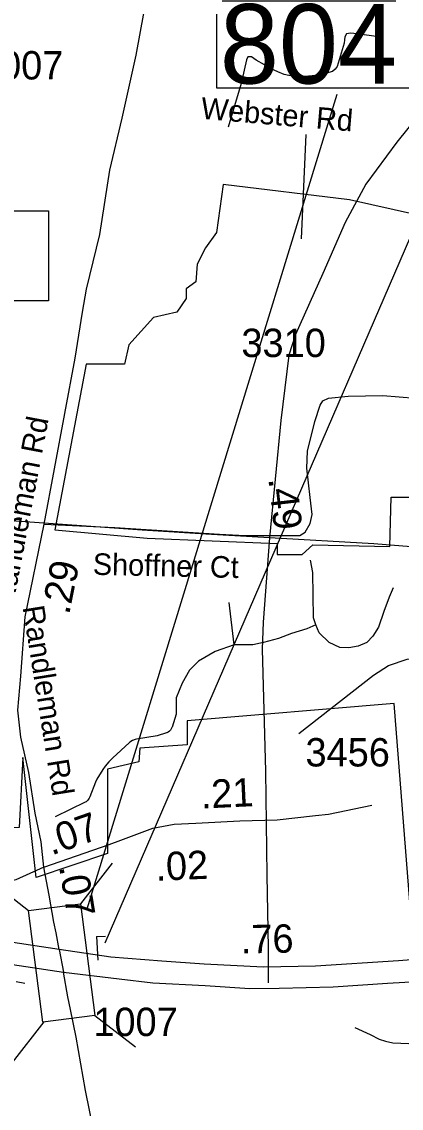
# Model space of a CAD drawing. Extents: x 1662474 to 1856135, y 779280 to 917889.
# Drawn here: x 1761515 to 1763187, y 819355 to 824140 of the extents above; entities that cross this region are included whole.
import ezdxf

# ---------------------------------------------------------------- set-up
doc = ezdxf.new("R2010")
doc.units = 0
for name, color, linetype in [('Exist Boundary Political City Limit New', 7, 'Continuous'), ('Exist Boundary Political City Limit New Hole', 7, 'Continuous'), ('Exist Hydrographic Misc Water Feature', 7, 'Continuous'), ('Exist Road Non-System Type 51', 7, 'Continuous'), ('Exist Road Non-System Type 51 Label', 7, 'Continuous'), ('Exist Road Primary Interstate Divided Center Attributed', 7, 'Continuous'), ('Exist Road Primary Interstate Mileage Hundredths English Label', 7, 'Continuous'), ('Exist Road Primary Interstate Structure Cantilever Sign CELL', 7, 'Continuous'), ('Exist Road Primary Interstate Structure Cantilever Sign Number Label', 7, 'Continuous'), ('Exist Road Primary US Structure Cantilever Sign Number Label', 7, 'Continuous'), ('Exist Road Secondary Mileage Hundredths English Label', 7, 'Continuous'), ('Exist Road Secondary Mileage Tenths English Label', 7, 'Continuous'), ('Exist Road Secondary Structure Standard Bridge CELL', 7, 'Continuous'), ('Exist Road Secondary Structure Standard Bridge Number Label', 7, 'Continuous'), ('Exist Road Secondary Type 41 Attributed', 7, 'Continuous'), ('Exist Road Secondary Type 51 Attributed', 7, 'Continuous'), ('Exist Road Secondary Type 51 Label', 7, 'Continuous'), ('Exist Road Secondary Type 51 Number Label', 7, 'Continuous'), ('Exist Road Secondary Type 51 Undivided 4 Lane Attributed', 7, 'Continuous'), ('Exist Utilities Electrical Transmission Line', 7, 'Continuous'), ('Map Preparation Boundary City Limit Buffer Line', 7, 'Continuous')]:
    doc.layers.add(name, color=color, linetype=linetype)

msp = doc.modelspace()

# ---------------------------------------------------------------- linework, layer by layer
at = {"layer": 'Exist Boundary Political City Limit New'}
msp.add_lwpolyline([(1763229, 820206.6), (1763155.6, 821138.3), (1762244.4, 821061.3), (1762244.4, 820956.1), (1762035.2, 820941.6), (1762031.2, 820880.5), (1761892.8, 820847.9), (1761892.8, 820477.6), (1761579.2, 820371.7), (1761519.6, 820899.4), (1761503.4, 820591.9), (1760874.5, 820566.2), (1760874.5, 820423.8), (1760385.9, 820431.9), (1760373.6, 820383.1), (1760265, 820373.3), (1759490.5, 820522.5), (1758803.9, 820638.5), (1758097.9, 820793.2)], dxfattribs=at)
at = {"layer": 'Exist Boundary Political City Limit New Hole'}
for points in [[(1763254.6, 823289.8), (1762958.8, 823356.2), (1762403.2, 823422.6), (1762373.1, 823211.4), (1762324.8, 823145)], [(1762324.8, 823145), (1762288.5, 823072.6), (1762282.5, 822994.1), (1762240.2, 822964), (1762240.2, 822921.8), (1762198, 822861.4), (1762095.4, 822837.2), (1761986.6, 822716.6), (1761968.5, 822632.1), (1761799.5, 822632.1), (1761660.6, 821902.1), (1762067.5, 821865.8), (1762641.1, 821841.7), (1762641.1, 821793.4), (1762749.9, 821793.4), (1762798.1, 821835.7), (1763136.2, 821829.6), (1763142.2, 822046.9), (1763709.9, 822046.9)]]:
    msp.add_lwpolyline(points, dxfattribs=at)
at = {"layer": 'Exist Hydrographic Misc Water Feature'}
for points in [[(1762735.6, 821005.8), (1763064.5, 821263), (1763130.7, 821304.8), (1763212.7, 821332.5), (1763304.8, 821348.2), (1763369, 821353.9), (1763454.9, 821345.6), (1763516.8, 821347.3), (1763584.9, 821355.1), (1763645, 821384.9), (1763701.2, 821432.8), (1764004, 821644), (1764054.1, 821663.8), (1764128.1, 821671.5), (1764380.1, 821646.5), (1764446.1, 821632.3), (1764524, 821607.9), (1764605.8, 821561.5), (1764687.7, 821519.1)], [(1762982.4, 819710.2), (1763050.3, 819679.6), (1763090.1, 819659.3), (1763118.2, 819651.1), (1763150, 819642.8), (1763220.1, 819640.2), (1763266, 819639.9), (1763360.2, 819651.1), (1763404.2, 819662.7), (1763460.6, 819686.2), (1763516.8, 819713.8), (1763621.2, 819764.9), (1763671.4, 819796.5), (1763707.5, 819808.2), (1763741.8, 819818), (1763789.7, 819829.6), (1763819.9, 819837.3), (1763851.9, 819853), (1764072.6, 819976.6)]]:
    msp.add_lwpolyline(points, dxfattribs=at)
at = {"layer": 'Exist Road Non-System Type 51'}
for p, q in [((1762766.8, 823643.4), (1762745.8, 823184)), ((1762450.8, 821395.4), (1762428.9, 821581.9))]:
    msp.add_line(p, q, dxfattribs=at)
for points in [[(1763088, 824074.2), (1762992.1, 824086.4), (1762978.2, 824088.2), (1762963.9, 824089.8), (1762945.5, 824086.6), (1762939.1, 824073.2), (1762937.4, 824060.9), (1762935, 824045.7), (1762904.5, 823942.9), (1762896.6, 823930.8), (1762884.4, 823921.5), (1762847.6, 823910.2), (1762816.4, 823904.8), (1762794.4, 823901.4), (1762762, 823899), (1762729.5, 823900.5), (1762692.5, 823903.9), (1762670.6, 823908.2), (1762643.6, 823918.9), (1762607.4, 823936), (1762584.6, 823949.6), (1762548.1, 823970.9), (1762527.4, 823984.8), (1762511.1, 823985.9), (1762504.9, 823973), (1762495.6, 823926.5), (1762485.6, 823886.9), (1762481.1, 823868.8), (1762453.1, 823770.4), (1762424.5, 823675.9)], [(1762810.4, 821483.8), (1762799.9, 821515.2), (1762797.8, 821715.2), (1762786.9, 821768.2)], [(1763150.8, 821647.6), (1763133.1, 821605.9), (1763110.4, 821543.4), (1763087.2, 821473.6), (1763062, 821433.9), (1763035.2, 821406.1), (1762996.6, 821389.9), (1762956.2, 821383), (1762916.6, 821384.1), (1762869.6, 821405.9), (1762825, 821448.9), (1762810.4, 821483.8)], [(1762810.4, 821483.8), (1762770.6, 821466.5), (1762704, 821445.6), (1762645.6, 821424.5), (1762579.9, 821406.9), (1762533.1, 821396.1), (1762450.8, 821395.4)], [(1762450.8, 821395.4), (1762367.5, 821366.2), (1762293.8, 821324.8), (1762254.4, 821284.9), (1762221.9, 821226.6), (1762195.6, 821162), (1762194.9, 821091.4)], [(1762194.9, 821091.4), (1762177.6, 821033.7), (1762176.9, 821031.6), (1762174, 821025.4), (1762170.1, 821019.9), (1762165.4, 821015.2), (1762159.9, 821011.2), (1762153.8, 821008.4), (1762152.5, 821008), (1762111.4, 820994.6), (1762020.8, 820979.9), (1762014.9, 820978.6), (1762002.6, 820974.1), (1761991.6, 820967.2), (1761987.9, 820964), (1761916, 820898.9), (1761898.4, 820881.2), (1761882.2, 820861.2), (1761872.2, 820846.4), (1761846.6, 820805.1), (1761840.1, 820791.9), (1761839.9, 820791.2), (1761815.1, 820725.9), (1761812.6, 820720.4), (1761806.4, 820711.9), (1761798.4, 820705.1), (1761794.1, 820702.8), (1761661.8, 820638.9)]]:
    msp.add_lwpolyline(points, dxfattribs=at)
at = {"layer": 'Exist Road Primary Interstate Divided Center Attributed'}
for points in [[(1761679.8, 820054.6), (1760726.3, 820197.5), (1760208.1, 820278.6), (1759576.4, 820371.8), (1759002.9, 820452.9), (1758636, 820518.7)], [(1758825.9, 820377.4), (1759036.3, 820352.2), (1759483, 820280.1), (1759903, 820224.6), (1760250.6, 820175.5), (1760779.6, 820092.3), (1761698.8, 819953.9)], [(1764156.6, 820060.5), (1764038.8, 820055.9), (1763934, 820050.6), (1763740, 820044.2), (1763505.5, 820029.3), (1763174.6, 820003.7), (1762810, 819980.2), (1762579.7, 819975.9), (1762319, 819990.4), (1762131.9, 820003.1), (1761907.3, 820021), (1761679.8, 820054.6)], [(1761698.8, 819953.9), (1761944.9, 819925.4), (1762092.3, 819908), (1762323.8, 819895.3), (1762520.3, 819882.6), (1762649.5, 819884.2), (1762887.8, 819890.6), (1763126.6, 819905.5), (1763638.5, 819935.4), (1764061.8, 819948.6), (1764131.1, 819952)]]:
    msp.add_lwpolyline(points, dxfattribs=at)
at = {"layer": 'Exist Road Primary Interstate Structure Cantilever Sign CELL'}
for p, q in [((1761845.2, 820111.7), (1761884.5, 820113.4)), ((1761845.2, 820111.7), (1761849.7, 820007.3)), ((1761490.4, 819913.6), (1761529, 819906.2))]:
    msp.add_line(p, q, dxfattribs=at)
at = {"layer": 'Exist Road Primary Interstate Structure Cantilever Sign Number Label'}
msp.add_line((1761882.9, 820083.7), (1763752.2, 824407.3), dxfattribs=at)
at = {"layer": 'Exist Road Primary US Structure Cantilever Sign Number Label'}
msp.add_lwpolyline([(1760385.6, 823307.8), (1761632.5, 823307.8), (1761632.5, 822911.2), (1760385.6, 822911.2)], close=True, dxfattribs=at)
at = {"layer": 'Exist Road Secondary Structure Standard Bridge CELL'}
for p, q in [((1761913, 820434.9), (1761774.6, 820255.9)), ((1761365.8, 820364.9), (1761544.9, 820226.4)), ((1761611.9, 819735.2), (1761473.5, 819556.1)), ((1761836.5, 819764), (1762015.6, 819625.5))]:
    msp.add_line(p, q, dxfattribs=at)
msp.add_lwpolyline([(1761774.6, 820255.9), (1761837.5, 819764.1), (1761607.8, 819734.7), (1761544.9, 820226.4)], close=True, dxfattribs=at)
at = {"layer": 'Exist Road Secondary Structure Standard Bridge Number Label'}
msp.add_line((1761804, 820233), (1762904.9, 823820.7), dxfattribs=at)
msp.add_lwpolyline([(1762375.3, 824232.2), (1763304.3, 824232.2), (1763304.3, 823848.1), (1762375.3, 823848.1)], close=True, dxfattribs=at)
at = {"layer": 'Exist Road Secondary Type 41 Attributed'}
msp.add_lwpolyline([(1761951.3, 820536.3), (1762092.7, 820588.8), (1762187, 820606.3), (1762282.1, 820611), (1762476.3, 820620.2), (1762640.9, 820625.4), (1762809.6, 820645.1), (1762865.9, 820649.9), (1763057.7, 820689.5)], dxfattribs=at)
at = {"layer": 'Exist Road Secondary Type 51 Attributed'}
msp.add_line((1761679.8, 820054.6), (1761698.8, 819953.9), dxfattribs=at)
for points in [[(1761613.5, 821926.7), (1761925, 821912.7), (1762385.8, 821883.9), (1762501, 821878.2), (1762740, 821878.2), (1762763.1, 821892.5), (1762786.1, 821930), (1762794.8, 821970.3), (1762786.1, 822045.1), (1762771.7, 822174.7), (1762774.6, 822249.5), (1762806.3, 822379.1), (1762829.3, 822451), (1762840.9, 822471.2), (1762866.8, 822482.7), (1762953.2, 822491.4), (1763105.8, 822494.2), (1763321.8, 822477), (1763549.4, 822462.6), (1763664.6, 822448.2)], [(1761613.2, 820417.6), (1761600.5, 820528.6), (1761574.3, 820655.4), (1761547, 820834.5), (1761510.5, 820989.1), (1761497.7, 821108.7), (1761511.4, 821258.6), (1761530.8, 821518.9), (1761613.5, 821926.7)], [(1761613.2, 820417.6), (1761489.3, 820361), (1761464, 820354.7), (1761448.8, 820356.8), (1761437.9, 820367.3), (1761432.6, 820379.3), (1761431.1, 820398.1), (1761457.1, 820749.6)], [(1761613.2, 820417.6), (1761900.6, 820517.4), (1761951.3, 820536.3)], [(1761679.8, 820054.6), (1761666.3, 820128.3), (1761656.4, 820174.3), (1761636.6, 820294), (1761613.2, 820417.6)], [(1761960.1, 818576.7), (1761906.8, 818854.7), (1761888, 818958.1), (1761870.7, 819056.4), (1761832.6, 819252.8), (1761795.5, 819434), (1761754.7, 819667.8), (1761729.7, 819790.6), (1761718.6, 819845.3), (1761698.8, 819953.9)]]:
    msp.add_lwpolyline(points, dxfattribs=at)
at = {"layer": 'Exist Road Secondary Type 51 Undivided 4 Lane Attributed'}
msp.add_lwpolyline([(1761613.5, 821926.7), (1761750.5, 822658.1), (1761783.1, 822861.2), (1761800.7, 822963), (1761858.7, 823202.4), (1761903.2, 823486.1), (1761958.1, 823714.9), (1762019.4, 823992.8), (1762054.7, 824184.7)], dxfattribs=at)
at = {"layer": 'Exist Utilities Electrical Transmission Line'}
for points in [[(1763318.6, 823796.9), (1763167.5, 823610), (1763030.4, 823425), (1762939.3, 823255.5), (1762841.9, 823032), (1762720.6, 822763.1), (1762692.1, 822671.1), (1762656, 822383.3), (1762607.1, 821867.7)], [(1767820.2, 823115.4), (1767542.9, 822987.7), (1766876.9, 822680), (1766291.7, 822407.7), (1765876.4, 822210), (1765413.3, 822000.8), (1764875.9, 821774.2), (1764755.7, 821720.8), (1764443.8, 821734.7), (1763688.4, 821791.1), (1763066.8, 821840.9), (1762607.1, 821867.7)], [(1762607.1, 821867.7), (1762326.5, 821883.6), (1762045.6, 821901.1), (1761427.7, 821944.9), (1761074, 821966.8), (1760584.4, 821682.1), (1759932.3, 821315.9), (1759276.1, 820938), (1758575.8, 820544.3), (1757945.7, 820164.3), (1757722.9, 820037.5), (1757570.5, 819948.7), (1757082.2, 819520.2), (1756831.6, 819288.6), (1756581, 819053.1), (1756402.1, 818892.3), (1756189.3, 818693.1), (1755808.7, 818461), (1755402.1, 818222.7), (1754934.1, 817950), (1754521.5, 817709.9), (1754115.1, 817477.6), (1753887.7, 817352.3)], [(1762607.1, 821867.7), (1762578.9, 821496), (1762574.2, 821376.3), (1762588.8, 820840), (1762594.3, 820382), (1762600.2, 820060.2), (1762601, 819907.9)]]:
    msp.add_lwpolyline(points, dxfattribs=at)
at = {"layer": 'Map Preparation Boundary City Limit Buffer Line'}
for points in [[(1763254.6, 823289.8), (1762958.8, 823356.2), (1762403.2, 823422.6), (1762373.1, 823211.4), (1762324.8, 823145)], [(1762324.8, 823145), (1762288.5, 823072.6), (1762282.5, 822994.1), (1762240.2, 822964), (1762240.2, 822921.8), (1762198, 822861.4), (1762095.4, 822837.2), (1761986.6, 822716.6), (1761968.5, 822632.1), (1761799.5, 822632.1), (1761660.6, 821902.1), (1762067.5, 821865.8), (1762641.1, 821841.7), (1762641.1, 821793.4), (1762749.9, 821793.4), (1762798.1, 821835.7), (1763136.2, 821829.6), (1763142.2, 822046.9), (1763709.9, 822046.9)], [(1763229, 820206.6), (1763155.6, 821138.3), (1762244.4, 821061.3), (1762244.4, 820956.1), (1762035.2, 820941.6), (1762031.2, 820880.5), (1761892.8, 820847.9), (1761892.8, 820477.6), (1761579.2, 820371.7), (1761519.6, 820899.4), (1761503.4, 820591.9), (1760874.5, 820566.2), (1760874.5, 820423.8), (1760385.9, 820431.9), (1760373.6, 820383.1), (1760265, 820373.3), (1759490.5, 820522.5), (1758803.9, 820638.5), (1758097.9, 820793.2)]]:
    msp.add_lwpolyline(points, dxfattribs=at)

# ---------------------------------------------------------------- texts
at = {"layer": 'Exist Road Non-System Type 51 Label'}
msp.add_text('Webster Rd', height=95, rotation=355.2109, dxfattribs=at).set_placement((1762301.8, 823712.9))
at = {"layer": 'Exist Road Primary Interstate Mileage Hundredths English Label'}
msp.add_text('.76', height=125, rotation=1.0616, dxfattribs=at).set_placement((1762481.2, 820036.6))
at = {"layer": 'Exist Road Secondary Mileage Hundredths English Label'}
for s, rotation, p in [('.29', 78.5464, (1761723.5, 821525.3)), ('.21', 2.72, (1762306.5, 820674.7)), ('.07', 19.1446, (1761646.1, 820467.9)), ('.02', 2.3084, (1762106.6, 820356.7)), ('.07', 279.4008, (1761679.2, 820419.1))]:
    msp.add_text(s, height=125, rotation=rotation, dxfattribs=at).set_placement(p)
at = {"layer": 'Exist Road Secondary Mileage Tenths English Label'}
msp.add_text('.49', height=125, rotation=276.5846, dxfattribs=at).set_placement((1762601.3, 822127.4))
at = {"layer": 'Exist Road Secondary Structure Standard Bridge Number Label'}
msp.add_text('804', height=350, dxfattribs=at).set_placement((1762387.8, 823867.9))
at = {"layer": 'Exist Road Secondary Type 51 Label'}
for s, rotation, p in [('Randleman Rd', 79.2048, (1761475.6, 821559.1)), ('Shoffner Ct', 358.7076, (1761827.6, 821704.6)), ('Randleman Rd', 279.0751, (1761518.5, 821562.1))]:
    msp.add_text(s, height=95, rotation=rotation, dxfattribs=at).set_placement(p)
at = {"layer": 'Exist Road Secondary Type 51 Number Label'}
for s, p in [('1007', (1761326.6, 823885.8)), ('3310', (1762482.8, 822663.3)), ('3456', (1762765.2, 820860.3)), ('1007', (1761830.6, 819673))]:
    msp.add_text(s, height=125, dxfattribs=at).set_placement(p)

doc.saveas('drawing.dxf')
